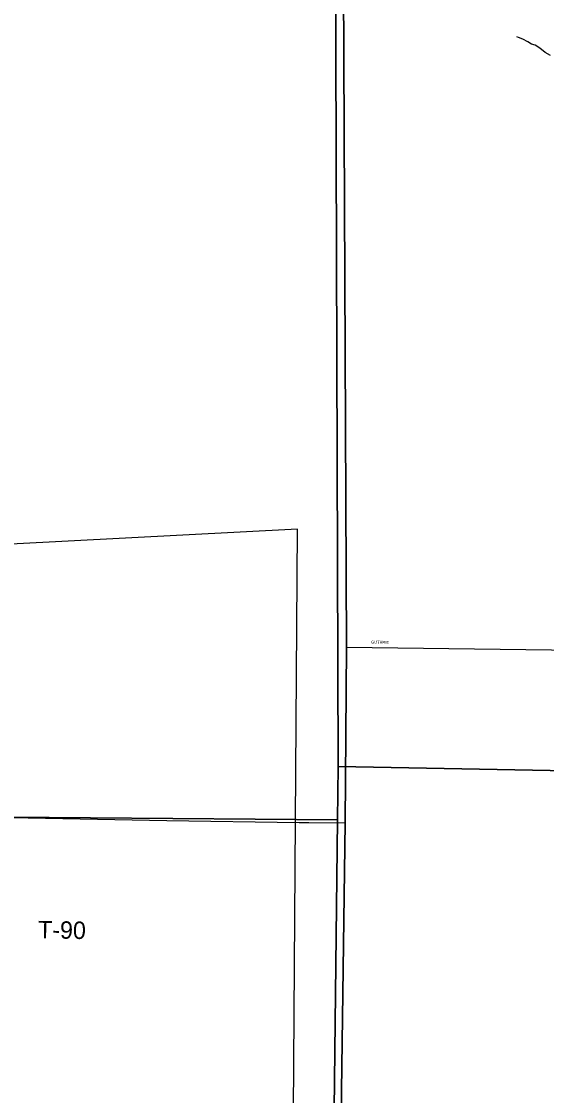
# Model space of a CAD drawing. Extents: x 1312308 to 1684953, y 460642 to 865172.
# Drawn here: x 1474209 to 1476471, y 628989 to 633615 of the extents above; entities that cross this region are included whole.
import ezdxf

# ---------------------------------------------------------------- set-up
doc = ezdxf.new("R2010")
doc.units = 0
for name, color, linetype in [('GM_X_City_Street', 7, 'Continuous'), ('GM_X_City_Street_Text', 7, 'Continuous'), ('GM_X_Corporation', 7, 'Continuous'), ('GM_X_Minor_River', 7, 'Continuous'), ('GM_X_Section', 7, 'Continuous'), ('GM_X_Township', 7, 'Continuous'), ('GM_X_Township_Road', 7, 'Continuous'), ('GM_X_Township_Road_Text', 7, 'Continuous')]:
    doc.layers.add(name, color=color, linetype=linetype)

msp = doc.modelspace()

# ---------------------------------------------------------------- linework, layer by layer
at = {"layer": 'GM_X_City_Street'}
for points in [[(1475608.4, 630949.7), (1475589.9, 635048.4), (1475580.3, 635353.1)], [(1475608.6, 630920.4), (1477263.9, 630898.2), (1477338.7, 630898.2), (1477368.6, 630918.2), (1477393.5, 630953.1), (1477403.5, 631022.9), (1477393.5, 631386.9), (1477398.5, 631401.9), (1477398.5, 631406.8), (1477403.5, 631436.8), (1477423.5, 631471.7), (1477478.3, 631531.5), (1477812.4, 631760.9), (1478006.9, 631885.5), (1478071.7, 631930.4), (1478121.6, 631980.3), (1478146.5, 632030.1), (1478196.4, 632169.8), (1478231.3, 632264.5), (1478231.3, 632269.5), (1478306.1, 632354.3), (1478615.2, 632563.7), (1478924.4, 632768.2), (1478987.5, 632823.4)], [(1475581.7, 628576), (1475602.6, 630163.3), (1475608.6, 630920.4), (1475608.4, 630949.7)], [(1475446.5, 630164.7), (1475602.6, 630163.3)]]:
    msp.add_lwpolyline(points, dxfattribs=at)
at = {"layer": 'GM_X_Corporation'}
msp.add_lwpolyline([(1475377.8, 628501.1), (1475397.8, 631428.6), (1473667.7, 631338.3), (1473704.2, 631078.5), (1472349.3, 631078.3), (1472347.5, 630192.9), (1472373.1, 630193.3), (1472374.3, 629611.3), (1472924.3, 629611.3), (1472924.3, 628674)], dxfattribs=at)
at = {"layer": 'GM_X_Minor_River'}
msp.add_lwpolyline([(1476487.2, 633468.6), (1476465.4, 633481.2), (1476441.8, 633499.8), (1476422, 633512.3), (1476406, 633516.8), (1476390.2, 633527.2), (1476368.4, 633537.8), (1476350.5, 633546.2), (1476343.2, 633547.9)], dxfattribs=at)
at = {"layer": 'GM_X_Section'}
for points in [[(1475555.2, 635695.8), (1475572.7, 630406.1), (1475570.1, 630176.2), (1470249.6, 630219.1), (1470316.3, 635719.2)], [(1475555.2, 635695.8), (1480823.8, 635675.3), (1480823.2, 630306.1), (1475572.7, 630406.1)], [(1475572.7, 630406.1), (1480823.2, 630306.1), (1480799.9, 626823.1), (1480723, 626666.6), (1480562.4, 626311.6), (1480401.6, 625840.7), (1480254.9, 625375.5), (1480208.4, 625028.4), (1475511.2, 625059.9), (1475570.1, 630176.2)], [(1475570.1, 630176.2), (1475511.2, 625059.9), (1470122, 625070.3), (1470249.6, 630219.1)]]:
    msp.add_lwpolyline(points, close=True, dxfattribs=at)
at = {"layer": 'GM_X_Township'}
for points in [[(1475570.8, 627749.9), (1475602.6, 630163.3), (1475608.6, 630920.4), (1475589.9, 635048.4), (1475580.2, 635353.1), (1475571.5, 636355), (1475559.7, 637775.6), (1475560, 637819.8), (1475564.3, 638592.5)], [(1475564.3, 638592.5), (1475560, 637819.8), (1475559.7, 637775.6), (1475571.5, 636355), (1475580.2, 635353.1), (1475589.9, 635048.4), (1475608.6, 630920.4), (1475602.6, 630163.3), (1475570.8, 627749.9)]]:
    msp.add_lwpolyline(points, dxfattribs=at)
at = {"layer": 'GM_X_Township_Road'}
msp.add_lwpolyline([(1473937.5, 630189.8), (1473937.5, 630189.8), (1474834.6, 630173), (1475404.6, 630165.1), (1475446.5, 630164.7)], dxfattribs=at)

# ---------------------------------------------------------------- texts
at = {"layer": 'GM_X_City_Street_Text'}
msp.add_text('GUTHRIE', height=12.5, rotation=359.0613, dxfattribs=at).set_placement((1475715, 630935.4))
at = {"layer": 'GM_X_Township_Road_Text'}
msp.add_text('T-90', height=75, rotation=358.9383, dxfattribs=at).set_placement((1474279.6, 629666.2))

doc.saveas('drawing.dxf')
